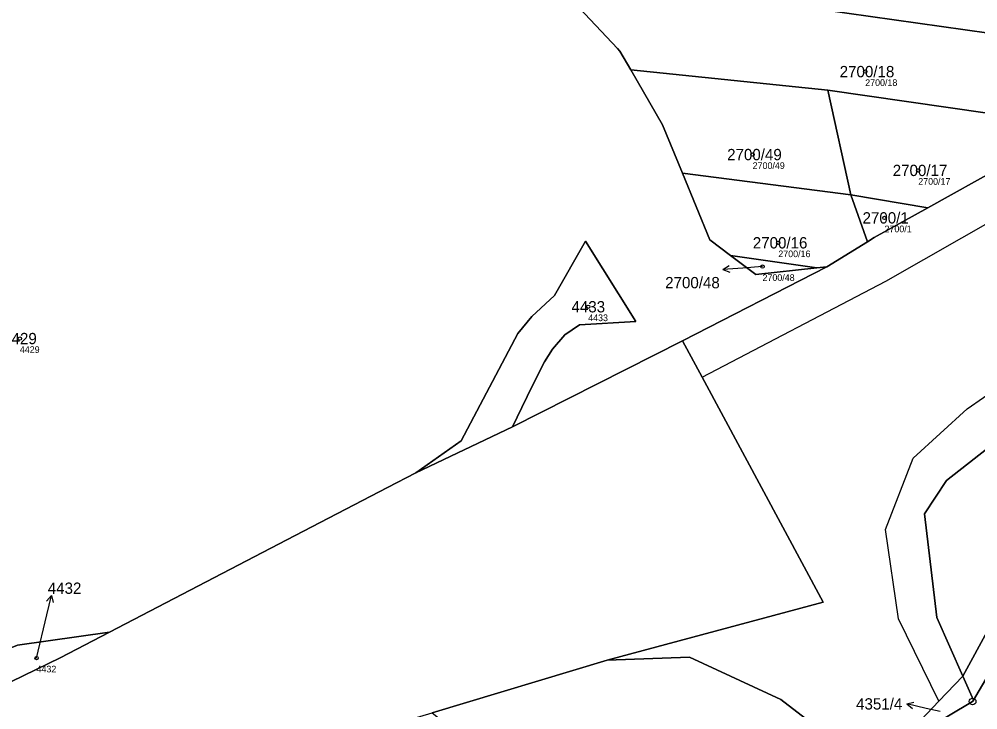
# Model space of a CAD drawing. Extents: x -739214 to -733252, y -1147612 to -1142842.
# Drawn here: x -737990.9 to -737846.7, y -1146373.1 to -1146269.3 of the extents above; entities that cross this region are included whole.
import ezdxf

# ---------------------------------------------------------------- set-up
doc = ezdxf.new("R2010")
doc.units = 0
for name, color, linetype in [('Definiční body', 7, 'Continuous'), ('Hranice parcel', 7, 'Continuous'), ('Parcelní čísla', 7, 'Continuous'), ('Polygon parcely', 7, 'Continuous'), ('Pop  PČ popisy', 7, 'Continuous'), ('Vnitřní kresba', 7, 'Continuous'), ('Značky bodu BP', 7, 'Continuous')]:
    doc.layers.add(name, color=color, linetype=linetype)

msp = doc.modelspace()

# ---------------------------------------------------------------- linework, layer by layer
at = {"layer": 'Definiční body'}
for centre in [(-737863.69, -1146277.14), (-737880.62, -1146289.62), (-737855.71, -1146292), (-737860.79, -1146299.14), (-737876.76, -1146302.89), (-737879.14, -1146306.47), (-737905.36, -1146312.51), (-737990.85, -1146317.29), (-737988.34, -1146365.34)]:
    msp.add_circle(centre, 0.25, dxfattribs=at)
at = {"layer": 'Hranice parcel'}
for p, q in [((-737900.58, -1146274.08), (-737898.95, -1146276.88)), ((-737898.95, -1146276.88), (-737869.29, -1146279.93)), ((-737869.29, -1146279.93), (-737865.83, -1146295.65)), ((-737832.31, -1146285.39), (-737854.27, -1146297.61)), ((-737865.83, -1146295.65), (-737891.18, -1146292.4)), ((-737891.18, -1146292.4), (-737887.07, -1146302.44)), ((-737854.27, -1146297.61), (-737865.83, -1146295.65)), ((-737865.83, -1146295.65), (-737863.37, -1146302.74)), ((-737887.07, -1146302.44), (-737883.93, -1146304.81)), ((-737863.37, -1146302.74), (-737869.45, -1146306.48)), ((-737883.93, -1146304.81), (-737870.95, -1146306.64)), ((-737869.45, -1146306.48), (-737891.17, -1146317.63)), ((-737870.95, -1146306.64), (-737869.45, -1146306.48)), ((-737916.73, -1146330.58), (-737891.17, -1146317.63)), ((-737931.26, -1146337.49), (-737916.73, -1146330.58)), ((-737849.01, -1146368.07), (-737852.92, -1146359.23)), ((-737847.41, -1146371.67), (-737843.01, -1146364.17)), ((-737902.5, -1146365.67), (-737928.82, -1146373.57)), ((-737849.01, -1146368.07), (-737847.41, -1146371.67))]:
    msp.add_line(p, q, dxfattribs=at)
for points in [[(-737816.66, -1146276.68), (-737837.98, -1146272.38), (-737912.72, -1146261.78)], [(-737910, -1146264.02), (-737900.94, -1146273.69), (-737900.58, -1146274.08)], [(-737898.95, -1146276.88), (-737894.16, -1146285.13), (-737891.18, -1146292.4)], [(-737832.31, -1146285.39), (-737836.12, -1146284.26), (-737845.28, -1146283.4), (-737869.29, -1146279.93)], [(-737863.37, -1146302.74), (-737862.34, -1146302.1), (-737854.27, -1146297.61)], [(-737931.26, -1146337.49), (-737924.46, -1146332.68), (-737915.96, -1146316.54), (-737913.86, -1146313.99), (-737910.44, -1146310.83), (-737905.78, -1146302.63), (-737898.17, -1146314.73), (-737906.66, -1146315.23), (-737908.88, -1146316.75), (-737910.74, -1146318.87), (-737911.93, -1146320.79), (-737913.75, -1146324.36), (-737915.35, -1146327.67), (-737916.73, -1146330.58)], [(-737870.95, -1146306.64), (-737880.15, -1146307.65), (-737883.93, -1146304.81)], [(-737891.17, -1146317.63), (-737888.22, -1146323.11), (-737870, -1146356.94), (-737902.5, -1146365.67)], [(-737852.92, -1146359.23), (-737854.77, -1146343.66), (-737851.48, -1146338.64), (-737843.12, -1146332.14)], [(-737801.34, -1146332.03), (-737826.62, -1146342.79), (-737840.79, -1146352.96), (-737849.01, -1146368.07)], [(-737977.38, -1146361.46), (-737950.67, -1146347.58), (-737935.53, -1146339.71), (-737931.26, -1146337.49)], [(-737996.5, -1146365.57), (-737991.22, -1146363.42), (-737977.38, -1146361.46)], [(-737977.38, -1146361.46), (-737984.79, -1146365.31), (-737992.12, -1146368.87)], [(-737870.05, -1146380.29), (-737872.65, -1146374.45), (-737876.38, -1146371.58), (-737890.1, -1146365.23), (-737902.5, -1146365.67)], [(-737869.61, -1146381.29), (-737858.99, -1146378.53), (-737852.62, -1146371.85), (-737849.01, -1146368.07)], [(-737869.23, -1146382.14), (-737858.37, -1146378.37), (-737847.53, -1146371.89), (-737847.41, -1146371.67)]]:
    msp.add_lwpolyline(points, dxfattribs=at)
at = {"layer": 'Polygon parcely'}
for points in [[(-737916.48, -1146258.69), (-737912.72, -1146261.78), (-737837.98, -1146272.38), (-737816.66, -1146276.68), (-737800.4, -1146267.63), (-737814.64, -1146264.27), (-737850.29, -1146257.33), (-737920.11, -1146246.44), (-737934.1, -1146244.58), (-737934.35, -1146245.37), (-737935.36, -1146248.71), (-737921.7, -1146254.4)], [(-737900.94, -1146273.69), (-737900.58, -1146274.08), (-737898.95, -1146276.88), (-737869.29, -1146279.93), (-737845.28, -1146283.4), (-737836.12, -1146284.26), (-737832.31, -1146285.39), (-737816.66, -1146276.68), (-737837.98, -1146272.38), (-737912.72, -1146261.78), (-737910, -1146264.02)], [(-737894.16, -1146285.13), (-737891.18, -1146292.4), (-737865.83, -1146295.65), (-737869.29, -1146279.93), (-737898.95, -1146276.88)], [(-737832.31, -1146285.39), (-737836.12, -1146284.26), (-737845.28, -1146283.4), (-737869.29, -1146279.93), (-737865.83, -1146295.65), (-737854.27, -1146297.61)], [(-737869.45, -1146306.48), (-737863.37, -1146302.74), (-737865.83, -1146295.65), (-737891.18, -1146292.4), (-737887.07, -1146302.44), (-737883.93, -1146304.81), (-737870.95, -1146306.64)], [(-737863.37, -1146302.74), (-737862.34, -1146302.1), (-737854.27, -1146297.61), (-737865.83, -1146295.65)], [(-737931.26, -1146337.49), (-737916.73, -1146330.58), (-737915.35, -1146327.67), (-737913.75, -1146324.36), (-737911.93, -1146320.79), (-737910.74, -1146318.87), (-737908.88, -1146316.75), (-737906.66, -1146315.23), (-737898.17, -1146314.73), (-737905.78, -1146302.63), (-737910.44, -1146310.83), (-737913.86, -1146313.99), (-737915.96, -1146316.54), (-737924.46, -1146332.68)], [(-737870.95, -1146306.64), (-737883.93, -1146304.81), (-737880.15, -1146307.65)], [(-737827.22, -1146320.63), (-737843.12, -1146332.14), (-737851.48, -1146338.64), (-737854.77, -1146343.66), (-737852.92, -1146359.23), (-737849.01, -1146368.07), (-737840.79, -1146352.96), (-737826.62, -1146342.79), (-737801.34, -1146332.03), (-737824.03, -1146321.62)], [(-737808.05, -1146341.01), (-737791.14, -1146338.69), (-737786.28, -1146336.05), (-737801.34, -1146332.03), (-737826.62, -1146342.79), (-737840.79, -1146352.96), (-737849.01, -1146368.07), (-737847.41, -1146371.67), (-737843.01, -1146364.17), (-737830.84, -1146350.59), (-737821.57, -1146344.85)], [(-737977.38, -1146361.46), (-737991.22, -1146363.42), (-737996.5, -1146365.57), (-737992.12, -1146368.87), (-737984.79, -1146365.31)], [(-737869.61, -1146381.29), (-737870.05, -1146380.29), (-737872.65, -1146374.45), (-737876.38, -1146371.58), (-737890.1, -1146365.23), (-737902.5, -1146365.67), (-737928.82, -1146373.57), (-737920.58, -1146380.09), (-737899.02, -1146383.56), (-737893.18, -1146385.19)], [(-737858.37, -1146378.37), (-737847.53, -1146371.89), (-737847.41, -1146371.67), (-737849.01, -1146368.07), (-737852.62, -1146371.85), (-737858.99, -1146378.53), (-737869.61, -1146381.29), (-737869.23, -1146382.14)]]:
    msp.add_lwpolyline(points, close=True, dxfattribs=at)
for points in [[(-737991.22, -1146363.42), (-737977.38, -1146361.46), (-737950.67, -1146347.58), (-737935.53, -1146339.71), (-737931.26, -1146337.49), (-737924.46, -1146332.68), (-737915.96, -1146316.54), (-737913.86, -1146313.99), (-737910.44, -1146310.83), (-737905.78, -1146302.63), (-737898.17, -1146314.73), (-737906.66, -1146315.23), (-737908.88, -1146316.75), (-737910.74, -1146318.87), (-737911.93, -1146320.79), (-737913.75, -1146324.36), (-737915.35, -1146327.67), (-737916.73, -1146330.58), (-737891.17, -1146317.63), (-737869.45, -1146306.48), (-737870.95, -1146306.64), (-737880.15, -1146307.65), (-737883.93, -1146304.81), (-737887.07, -1146302.44), (-737891.18, -1146292.4), (-737894.16, -1146285.13), (-737898.95, -1146276.88), (-737900.58, -1146274.08), (-737900.94, -1146273.69), (-737910, -1146264.02)], [(-737832.31, -1146285.39), (-737854.27, -1146297.61), (-737862.34, -1146302.1), (-737863.37, -1146302.74), (-737869.45, -1146306.48), (-737891.17, -1146317.63), (-737888.22, -1146323.11), (-737870, -1146356.94), (-737902.5, -1146365.67), (-737890.1, -1146365.23), (-737876.38, -1146371.58), (-737872.65, -1146374.45), (-737870.05, -1146380.29), (-737869.61, -1146381.29), (-737858.99, -1146378.53), (-737852.62, -1146371.85), (-737849.01, -1146368.07), (-737852.92, -1146359.23), (-737854.77, -1146343.66), (-737851.48, -1146338.64), (-737843.12, -1146332.14)], [(-737732.08, -1146310), (-737761.18, -1146335.83), (-737757.42, -1146339.15), (-737770.76, -1146344.17), (-737783.64, -1146352.87), (-737793.54, -1146355.61), (-737804.86, -1146355.41), (-737813.48, -1146357.69), (-737821.46, -1146362.41), (-737828.64, -1146369.33), (-737835.09, -1146367.01), (-737843.01, -1146364.17), (-737847.41, -1146371.67), (-737847.53, -1146371.89), (-737858.37, -1146378.37), (-737869.23, -1146382.14), (-737887.99, -1146388.67), (-737903.08, -1146393.94), (-737917.17, -1146398.85), (-737950.33, -1146410.42), (-738012.69, -1146432)], [(-737996.1, -1146396.42), (-737972.27, -1146386.6), (-737943.54, -1146377.98), (-737940.09, -1146376.95), (-737928.82, -1146373.57), (-737902.5, -1146365.67), (-737870, -1146356.94), (-737888.22, -1146323.11), (-737891.17, -1146317.63), (-737916.73, -1146330.58), (-737931.26, -1146337.49), (-737935.53, -1146339.71), (-737950.67, -1146347.58), (-737977.38, -1146361.46), (-737984.79, -1146365.31), (-737992.12, -1146368.87)]]:
    msp.add_lwpolyline(points, dxfattribs=at)
at = {"layer": 'Pop  PČ popisy'}
for p, q in [((-737885.1, -1146306.89), (-737884.14, -1146306.32)), ((-737882.11, -1146306.68), (-737885.1, -1146306.89)), ((-737885.1, -1146306.89), (-737884.07, -1146307.32)), ((-737879.14, -1146306.47), (-737882.11, -1146306.68)), ((-737986.1, -1146355.92), (-737986.82, -1146356.78)), ((-737986.78, -1146358.84), (-737986.1, -1146355.92)), ((-737986.1, -1146355.92), (-737985.84, -1146357)), ((-737988.34, -1146365.34), (-737986.78, -1146358.84)), ((-737857.45, -1146372.24), (-737856.37, -1146371.97)), ((-737854.53, -1146372.91), (-737857.45, -1146372.24)), ((-737857.45, -1146372.24), (-737856.59, -1146372.95)), ((-737852.42, -1146373.4), (-737854.53, -1146372.91))]:
    msp.add_line(p, q, dxfattribs=at)
at = {"layer": 'Vnitřní kresba'}
for p, q in [((-737860.61, -1146308.64), (-737752.97, -1146247.29)), ((-737848.35, -1146327.85), (-737747.43, -1146257.33)), ((-737888.22, -1146323.11), (-737860.61, -1146308.64)), ((-737856.49, -1146335.27), (-737848.35, -1146327.85)), ((-737860.66, -1146346.01), (-737856.49, -1146335.27)), ((-737858.69, -1146359.45), (-737860.66, -1146346.01)), ((-737852.62, -1146371.85), (-737858.69, -1146359.45))]:
    msp.add_line(p, q, dxfattribs=at)
at = {"layer": 'Značky bodu BP'}
for radius in [0.5, 0.0303]:
    msp.add_circle((-737847.53, -1146371.89), radius, dxfattribs=at)

# ---------------------------------------------------------------- texts
at = {"layer": 'Definiční body'}
for s, p in [('2700/18', (-737863.69, -1146279.3)), ('2700/49', (-737880.62, -1146291.78)), ('2700/17', (-737855.71, -1146294.16)), ('2700/1', (-737860.79, -1146301.3)), ('2700/16', (-737876.76, -1146305.05)), ('2700/48', (-737879.14, -1146308.63)), ('4433', (-737905.36, -1146314.67)), ('4429', (-737990.85, -1146319.45)), ('4432', (-737988.34, -1146367.5))]:
    msp.add_text(s, height=1, dxfattribs=at).set_placement(p)
at = {"layer": 'Parcelní čísla'}
for s, p in [('2700/18', (-737867.53, -1146277.99)), ('2700/49', (-737884.46, -1146290.47)), ('2700/17', (-737859.55, -1146292.85)), ('2700/1', (-737864.09, -1146299.99)), ('2700/16', (-737880.6, -1146303.74)), ('2700/48', (-737893.78, -1146309.73)), ('4433', (-737907.87, -1146313.36)), ('4429', (-737993.36, -1146318.14)), ('4432', (-737986.65, -1146355.69)), ('4351/4', (-737865.06, -1146373.09))]:
    msp.add_text(s, height=1.7, dxfattribs=at).set_placement(p)

doc.saveas('drawing.dxf')
